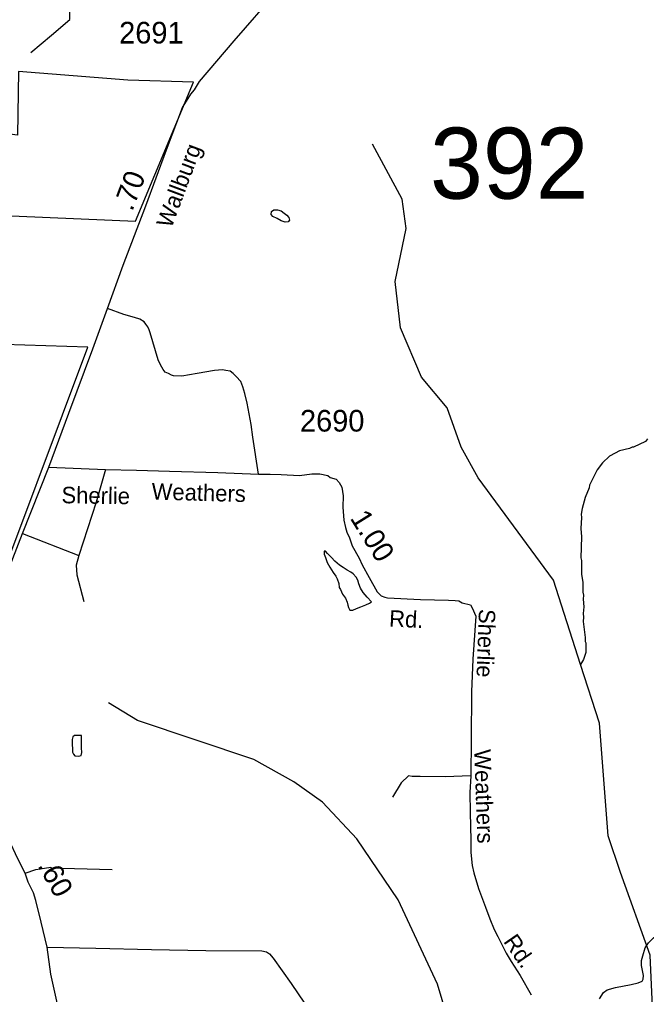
# Model space of a CAD drawing. Extents: x 1547597 to 1699558, y 810033 to 920809.
# Drawn here: x 1663591 to 1667211, y 831321 to 836948 of the extents above; entities that cross this region are included whole.
import ezdxf

# ---------------------------------------------------------------- set-up
doc = ezdxf.new("R2010")
doc.units = 0
for name, color, linetype in [('Exist Boundary Political City Limit New', 7, 'Continuous'), ('Exist Hydrographic Creek Single Shore', 7, 'Continuous'), ('Exist Hydrographic Misc Water Feature', 7, 'Continuous'), ('Exist Road Non-System Type 51', 7, 'Continuous'), ('Exist Road Secondary Mileage Hundredths English Label', 7, 'Continuous'), ('Exist Road Secondary Structure Standard Bridge Number Label', 7, 'Continuous'), ('Exist Road Secondary Type 51 Attributed', 7, 'Continuous'), ('Exist Road Secondary Type 51 Label', 7, 'Continuous'), ('Exist Road Secondary Type 51 Number Label', 7, 'Continuous'), ('Map Preparation Boundary City Limit Buffer Line', 7, 'Continuous')]:
    doc.layers.add(name, color=color, linetype=linetype)

msp = doc.modelspace()

# ---------------------------------------------------------------- linework, layer by layer
at = {"layer": 'Exist Boundary Political City Limit New'}
for points in [[(1663985.9, 835056.5), (1663377.2, 835077), (1663409, 835821), (1664261.3, 835784.4), (1664595.4, 836587.6), (1664215.5, 836598.1), (1663585.9, 836647.5), (1663579.7, 836280), (1663252.6, 836322.6), (1663074.6, 836384), (1663176.7, 836413.2), (1661537.3, 837138.4), (1661533.6, 837062.8), (1660867.2, 837091.5), (1660896.8, 837520.4), (1659909, 837559.5), (1658709.4, 837590.4), (1658249.2, 837458.7)], [(1658249.2, 837458.7), (1658260.5, 835520.8), (1658891, 835290.3), (1659090, 834567.4), (1659053.9, 834532.6), (1659155.5, 834368.4), (1659189.5, 834242.8), (1659239.7, 833955), (1660086.6, 833945.1), (1660088.3, 833998.8), (1660715.5, 833619.3), (1660775.3, 833738.2), (1660972.2, 833626.3), (1660910.9, 833504.5), (1661179, 833347), (1661666.5, 833889), (1662727.9, 833849.1), (1662711.9, 833507.5), (1663392.1, 833480), (1663985.9, 835056.5)]]:
    msp.add_lwpolyline(points, dxfattribs=at)
at = {"layer": 'Exist Hydrographic Creek Single Shore'}
for points in [[(1667281.2, 830319.1), (1667275, 830429.3), (1667277.5, 830530.3), (1667231.4, 831548.8), (1667061.4, 832025), (1666989.5, 832236.5), (1666938.4, 832887.5), (1666829.4, 833225.7), (1666673.4, 833713.5), (1666238.5, 834303.3), (1666140.5, 834479.3), (1666060.4, 834707.5), (1665912.4, 834884.4), (1665790.4, 835169.1), (1665760.4, 835435.7), (1665822.4, 835743), (1665799.4, 835910.9), (1665628.4, 836229.5)], [(1667470.5, 829418.9), (1667395.3, 829433.7), (1667340.9, 829441.4), (1667319.2, 829452.3), (1667303.7, 829452.3), (1667285.1, 829461.6), (1667265.7, 829491.9), (1667273.5, 829532.5), (1667142.4, 829764.9), (1666953.5, 829952.6), (1666671.4, 830106), (1666432.4, 830317.7), (1666203.4, 830709.7), (1666003.4, 831380.1), (1665776.4, 831867.3), (1665538.4, 832220), (1665340.4, 832430.8), (1665175.4, 832549.1), (1664943.4, 832678.5), (1664271.4, 832902.3), (1664105.4, 833004.1)]]:
    msp.add_lwpolyline(points, dxfattribs=at)
at = {"layer": 'Exist Hydrographic Misc Water Feature'}
for points in [[(1665059.9, 835850.1), (1665080.9, 835850.1), (1665100.9, 835844.1), (1665119, 835831), (1665134, 835819.1), (1665144.9, 835805.1), (1665149.9, 835791), (1665142.9, 835781), (1665124.9, 835779), (1665102, 835787.1), (1665078, 835799.1), (1665053, 835811.1), (1665043.9, 835822.1), (1665045.5, 835839.4), (1665059.9, 835850.1)], [(1667216.4, 834528.8), (1667204.3, 834512.9), (1667136.2, 834479.5), (1667128.2, 834479.5), (1667112.1, 834471.7), (1667054.1, 834458.2), (1667030, 834446.4), (1666997.9, 834428.6), (1666955.7, 834389), (1666925.5, 834349.3), (1666880.9, 834261.7), (1666878.7, 834245.7), (1666856.4, 834190), (1666840, 834126.1), (1666833.7, 834094.2), (1666835.6, 834074.2), (1666831.2, 834010.3), (1666834.9, 833962.3), (1666832, 833842.4), (1666835.9, 833826.4), (1666835.3, 833746.5), (1666843, 833698.5), (1666842.5, 833642.5), (1666846.4, 833626.5), (1666844.3, 833602.5), (1666848, 833558.5), (1666845.7, 833520.6), (1666847.6, 833498.6), (1666845.3, 833474.6), (1666856.7, 833382.6), (1666856.5, 833358.6), (1666860.5, 833350.6), (1666860.1, 833294.6), (1666847.8, 833254.7), (1666829.4, 833225.7)], [(1665350.4, 833879.5), (1665349.2, 833863.3), (1665356.7, 833843.3), (1665367.4, 833814.9), (1665382.8, 833788.5), (1665401.2, 833756.3), (1665417.7, 833736.2), (1665424.3, 833720.9), (1665435, 833693.6), (1665436.8, 833669.4), (1665445, 833658.4), (1665455.2, 833631.5), (1665473.7, 833608.7), (1665481.9, 833586.6), (1665486.9, 833569.3), (1665490.9, 833554.1), (1665497.5, 833539.3), (1665514.3, 833540.2), (1665536.4, 833548.8), (1665561.7, 833558.9), (1665589.6, 833569.6), (1665610.6, 833579.8), (1665622.7, 833587.5), (1665597.4, 833615), (1665575.7, 833641.4), (1665559.8, 833665.7), (1665549.1, 833691.6), (1665544.2, 833713.1), (1665533.9, 833730.5), (1665516.9, 833749.1), (1665502.8, 833759.2), (1665483.1, 833769.4), (1665460.2, 833785.4), (1665437.8, 833798.8), (1665411.4, 833821.6), (1665391.8, 833843.9), (1665369.6, 833866.7), (1665357.2, 833879.9), (1665350.4, 833879.5)], [(1663922.4, 832816.8), (1663909, 832815.2), (1663898.1, 832808.9), (1663894.1, 832793), (1663895.4, 832765.8), (1663897.1, 832736.7), (1663897.5, 832720), (1663903.2, 832708.9), (1663910.4, 832698.3), (1663931.7, 832696.1), (1663947.3, 832700.8), (1663951, 832717.8), (1663948.8, 832744.2), (1663949.8, 832795.1), (1663948.3, 832816.3), (1663922.4, 832816.8)]]:
    msp.add_lwpolyline(points, dxfattribs=at)
at = {"layer": 'Exist Road Non-System Type 51'}
msp.add_line((1663608.9, 833982.1), (1663934.4, 833854.5), dxfattribs=at)
for points in [[(1663655.5, 836758.9), (1663776.6, 836857.2), (1663881.7, 836948.7), (1663881.7, 836992.1), (1663890.8, 837163.5), (1663911.3, 837437.9)], [(1664971, 834325), (1664937.3, 834538.7), (1664927.8, 834610.8), (1664905.7, 834735.1), (1664892.4, 834790.2), (1664880.4, 834828.5), (1664868.6, 834858.6), (1664841.6, 834887.1), (1664823.5, 834905.2), (1664807.9, 834918.2), (1664782.3, 834922.1), (1664763.2, 834926.3), (1664717.3, 834923.3), (1664616.4, 834905.2), (1664528.4, 834889.7), (1664479.2, 834892.3), (1664467.6, 834896.7), (1664451.7, 834904.8), (1664432.6, 834913), (1664419.5, 834929.1), (1664404.3, 834956.2), (1664392.4, 834984.3), (1664376.9, 835036.4), (1664345.4, 835140.5), (1664340.3, 835156.8), (1664331.7, 835174.8), (1664320.4, 835190.9), (1664309.8, 835202.7), (1664286.5, 835218.2), (1664254.1, 835229), (1664194.2, 835245.4), (1664099.9, 835280.3)], [(1664087.1, 834351.9), (1664032.8, 834162.8), (1663934.4, 833854.5)], [(1663934.4, 833854.5), (1663918.9, 833800.1), (1663921.5, 833743.2), (1663962.9, 833590.3)], [(1666196.4, 832582.7), (1666048.8, 832577.5), (1665903.9, 832580.1), (1665857.3, 832580.1), (1665836.6, 832582.7), (1665795.1, 832543.9), (1665743.4, 832461)], [(1663624.4, 832021.2), (1663685.2, 832042.9), (1663711.2, 832047.3), (1663772, 832056), (1663771.2, 832051.7), (1663907.6, 832047.8), (1664125.4, 832042.5)], [(1666939.3, 831296.2), (1666961.7, 831332.2), (1666983.6, 831347.9), (1667031.7, 831361.6), (1667121.7, 831379.1), (1667161.7, 831388.9), (1667185.9, 831398.6), (1667192, 831410.7), (1667194, 831430.7), (1667182.4, 831488.8), (1667182.5, 831516.8), (1667188.7, 831544.7), (1667203, 831590.6), (1667223, 831620.4), (1667251.2, 831648.3), (1667279.3, 831672.1), (1667296.6, 831682.7), (1667327.6, 831691.9), (1667328.2, 831692)], [(1663750.3, 831595.3), (1664030.9, 831589.2), (1664352.5, 831581.3), (1664666.4, 831575.5), (1664990.1, 831573.5), (1665016.2, 831567.4), (1665034, 831555.4), (1665055.9, 831531.2), (1665160, 831385.8), (1665236.3, 831272.2), (1665272.1, 831230), (1665285.9, 831219.9), (1665305.6, 831215.3), (1665341.8, 831215.6), (1665505.9, 831222.7)]]:
    msp.add_lwpolyline(points, dxfattribs=at)
at = {"layer": 'Exist Road Secondary Type 51 Attributed'}
for points in [[(1663759.4, 834365.4), (1663876.6, 834676.1), (1664014.8, 835047.3), (1664099.9, 835280.3), (1664190.1, 835529.9), (1664320, 835873.1), (1664440.4, 836195.9), (1664531.9, 836441.4), (1664564.1, 836492.4), (1664580.2, 836518.3), (1664601.8, 836542), (1664630.4, 836590.8), (1664829.3, 836826), (1665079.1, 837112.2), (1665287.9, 837358.4), (1665367.3, 837477.6)], [(1663259.5, 832986.1), (1663272.5, 833068.7), (1663298.6, 833138.2), (1663349.6, 833332.8), (1663452.4, 833574.2), (1663552, 833837.5), (1663608.9, 833982.1), (1663759.4, 834365.4)], [(1663759.4, 834365.4), (1664087.1, 834351.9), (1664266.8, 834347.1), (1664456.6, 834342), (1664736.4, 834334.3), (1664971, 834325), (1665038.2, 834324.6), (1665102, 834322.3), (1665208.1, 834317.6), (1665278.3, 834326.4), (1665324.9, 834326.4), (1665371.5, 834316), (1665384.4, 834305.6), (1665418.4, 834294.9), (1665436.2, 834277.1), (1665450.9, 834250.1), (1665458.9, 834199.7), (1665456.9, 834133.3), (1665464.2, 834058.3), (1665473.4, 834016.6), (1665481.2, 833990.6), (1665496.6, 833957.6), (1665511.3, 833911), (1665552.7, 833839.4), (1665569.5, 833801.4), (1665610.4, 833727.5), (1665655.9, 833645.1), (1665667.7, 833633.1), (1665679.7, 833623), (1665699.1, 833614), (1665715.7, 833610.9), (1665905.6, 833601.8), (1666067.4, 833596.7), (1666105.3, 833594.6), (1666127.3, 833592.5), (1666147.3, 833582.3), (1666194, 833569.9), (1666203.9, 833553.9), (1666225.7, 833505.2), (1666207.6, 833256.6), (1666199.5, 833067.2), (1666197.7, 832791.3), (1666196.4, 832582.7), (1666189.8, 832486.7), (1666193, 832372.6), (1666196.6, 832213), (1666196.2, 832140.9), (1666204.1, 832065.2), (1666213, 832024.2), (1666240.5, 831932.2), (1666281.7, 831825.2), (1666306.3, 831758.5), (1666332.1, 831696.3), (1666351.8, 831655.5), (1666375.7, 831609.3), (1666399.7, 831560.2), (1666429.3, 831512), (1666481, 831431.5), (1666543.9, 831319.9)], [(1663811.1, 831265), (1663772, 831438.8), (1663750.3, 831595.3), (1663715.6, 831738.7), (1663685.2, 831864.7), (1663672.1, 831908.2), (1663641.7, 831969.1), (1663624.4, 832021.2), (1663580.9, 832103.8), (1663528.8, 832216.8), (1663428.9, 832399.3), (1663355.1, 832538.4), (1663320.3, 832625.3), (1663298.6, 832681.8), (1663281.2, 832729.6), (1663268.2, 832794.8), (1663255.2, 832864.4), (1663255.2, 832912.2), (1663259.5, 832986.1)]]:
    msp.add_lwpolyline(points, dxfattribs=at)
at = {"layer": 'Map Preparation Boundary City Limit Buffer Line'}
for points in [[(1663985.9, 835056.5), (1663377.2, 835077), (1663409, 835821), (1664261.3, 835784.4), (1664595.4, 836587.6), (1664215.5, 836598.1), (1663585.9, 836647.5), (1663579.7, 836280), (1663252.6, 836322.6), (1663074.6, 836384), (1663176.7, 836413.2), (1661537.3, 837138.4), (1661533.6, 837062.8), (1660867.2, 837091.5), (1660896.8, 837520.4), (1659909, 837559.5), (1658709.4, 837590.4), (1658249.2, 837458.7)], [(1658249.2, 837458.7), (1658260.5, 835520.8), (1658891, 835290.3), (1659090, 834567.4), (1659053.9, 834532.6), (1659155.5, 834368.4), (1659189.5, 834242.8), (1659239.7, 833955), (1660086.6, 833945.1), (1660088.3, 833998.8), (1660715.5, 833619.3), (1660775.3, 833738.2), (1660972.2, 833626.3), (1660910.9, 833504.5), (1661179, 833347), (1661666.5, 833889), (1662727.9, 833849.1), (1662711.9, 833507.5), (1663392.1, 833480), (1663985.9, 835056.5)]]:
    msp.add_lwpolyline(points, dxfattribs=at)

# ---------------------------------------------------------------- texts
at = {"layer": 'Exist Road Secondary Mileage Hundredths English Label'}
for s, rotation, p in [('.70', 69.2507, (1664241.8, 835836.8)), ('1.00', 301.8289, (1665495.9, 834071)), ('.60', 298.9878, (1663693, 832066.3))]:
    msp.add_text(s, height=120, rotation=rotation, dxfattribs=at).set_placement(p)
at = {"layer": 'Exist Road Secondary Structure Standard Bridge Number Label'}
msp.add_text('392', height=410.1, dxfattribs=at).set_placement((1665961.1, 835914.2))
at = {"layer": 'Exist Road Secondary Type 51 Label'}
for s, rotation, p in [('Wallburg', 69.5778, (1664467.9, 835739)), ('Weathers', 358.4269, (1664352.7, 834178.2)), ('Sherlie', 359.0641, (1663832.7, 834156.9)), ('Rd.', 357.4324, (1665723.1, 833445)), ('Sherlie', 267.8889, (1666243.6, 833547.6)), ('Weathers', 272.0205, (1666215.6, 832734.8)), ('Rd.', 304.5302, (1666381.4, 831627.3))]:
    msp.add_text(s, height=95, rotation=rotation, dxfattribs=at).set_placement(p)
at = {"layer": 'Exist Road Secondary Type 51 Number Label'}
for s, p in [('2691', (1664166.4, 836809.9)), ('2690', (1665210.2, 834570.2))]:
    msp.add_text(s, height=125, dxfattribs=at).set_placement(p)

doc.saveas('drawing.dxf')
